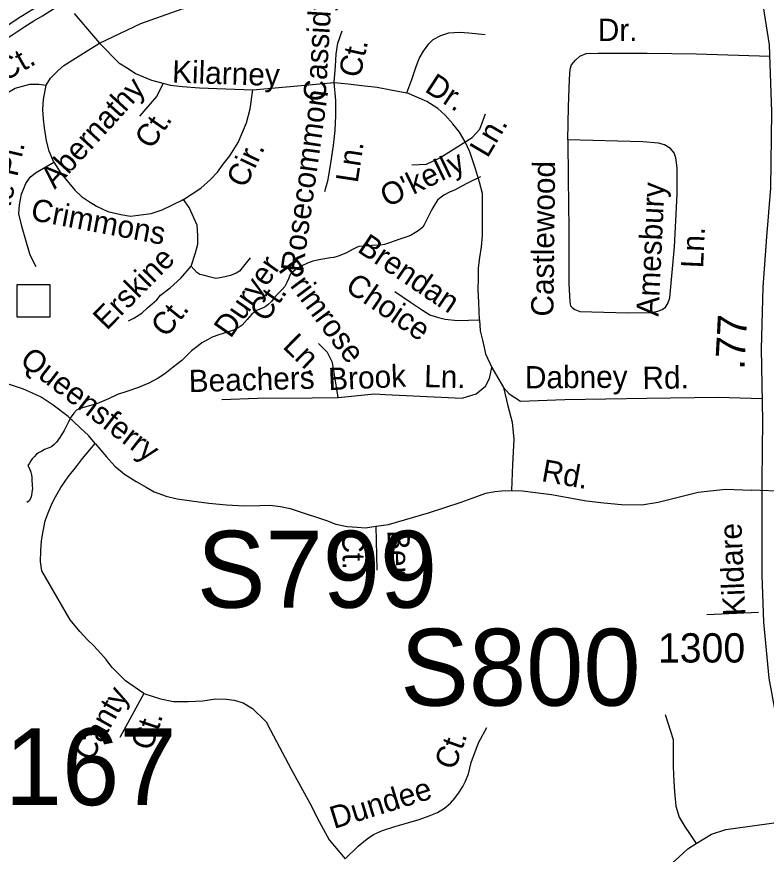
# Model space of a CAD drawing. Extents: x 2001466 to 2224147, y 644118 to 847247.
# Drawn here: x 2061248 to 2064444, y 726812 to 730386 of the extents above; entities that cross this region are included whole.
import ezdxf

# ---------------------------------------------------------------- set-up
doc = ezdxf.new("R2010")
doc.units = 0
for name, color, linetype in [('Exist Hydrographic Misc Water Feature', 7, 'Continuous'), ('Exist Road Non-System Structure Non-Sys Other Attributed CELL', 7, 'Continuous'), ('Exist Road Non-System Type 51', 7, 'Continuous'), ('Exist Road Non-System Type 51 Label', 7, 'Continuous'), ('Exist Road Primary Interstate Structure Ovrhead Sign Number Label', 7, 'Continuous'), ('Exist Road Secondary Mileage Hundredths English Label', 7, 'Continuous'), ('Exist Road Secondary Structure Standard Bridge Number Label', 7, 'Continuous'), ('Exist Road Secondary Type 51 Label', 7, 'Continuous'), ('Exist Road Secondary Type 51 Number Label', 7, 'Continuous'), ('Exist Road Secondary Type 51 Undivided 4 Lane Attributed', 7, 'Continuous')]:
    doc.layers.add(name, color=color, linetype=linetype)

msp = doc.modelspace()

# ---------------------------------------------------------------- linework, layer by layer
at = {"layer": 'Exist Hydrographic Misc Water Feature'}
for points in [[(2063225.5, 729701.8), (2063175.6, 729677.7), (2063139.9, 729659.6), (2063117.4, 729647.6), (2063093.6, 729637.4), (2063069.6, 729623.6), (2063052, 729611.2), (2063041.7, 729603.5), (2063031.7, 729587.2), (2063017.9, 729563.3), (2063001.9, 729531.2), (2062985.7, 729497.2), (2062979.8, 729487.1), (2062964.2, 729475.3), (2062948, 729465.1), (2062930.4, 729453.3), (2062920.3, 729449.1), (2062878.1, 729435.2), (2062838.3, 729421), (2062816.2, 729413), (2062800, 729411), (2062762.2, 729409), (2062726.4, 729406.7), (2062706.5, 729404.9), (2062696.4, 729400.7), (2062680.2, 729392.6), (2062654.4, 729378.7), (2062636.5, 729370.4), (2062618.5, 729364.6), (2062600, 729358.5), (2062586.1, 729356.6), (2062544.3, 729350.3), (2062510.2, 729342.5), (2062488.5, 729334.4), (2062464.3, 729322.3), (2062438.5, 729306.3), (2062422.3, 729294.2), (2062414.7, 729286), (2062408.5, 729270.3), (2062400.3, 729252.1), (2062390.7, 729234.1), (2062380.6, 729222.2), (2062360.7, 729202.1), (2062346.4, 729186), (2062334.9, 729169.9), (2062318.5, 729156.2), (2062307, 729148.2), (2062296.6, 729142.1), (2062270.7, 729131.8), (2062265, 729127.8), (2062250.6, 729115.8), (2062230.9, 729094.1), (2062209, 729069.8), (2062193, 729058), (2062177.2, 729049.9), (2062147.1, 729039.8), (2062109.4, 729027.7), (2062081.3, 729017.7), (2062061, 729007.5), (2062037.4, 728993.6), (2062021.2, 728981.4), (2061992.9, 728959.3), (2061951.5, 728919.4), (2061915.4, 728889.6), (2061879.7, 728861.3), (2061851.6, 728843.3), (2061811.8, 728821.3), (2061767.5, 728803.2), (2061717.7, 728786.9), (2061677.5, 728773.1), (2061639.6, 728754.9), (2061609.6, 728742.9), (2061585.9, 728732.7), (2061547.5, 728722.7), (2061515.7, 728712.5), (2061503.6, 728706.6), (2061491.9, 728694.6), (2061479.8, 728678.5), (2061468.2, 728656.4), (2061449.9, 728620.6), (2061432.1, 728590.4), (2061418.1, 728570.7), (2061407.9, 728560.5), (2061396, 728550.5), (2061381.8, 728544.5), (2061366.4, 728538.4), (2061354.4, 728532.5), (2061343.9, 728526.3), (2061332, 728518.4), (2061322.2, 728508.1), (2061314.2, 728498.4), (2061308.2, 728490.4), (2061302.3, 728480.3), (2061295.5, 728470)], [(2061295.5, 728470), (2061302.5, 728458.4), (2061308.4, 728442.5), (2061310.3, 728430.5), (2061312.3, 728420.4), (2061312.7, 728412.3), (2061312.7, 728402.1), (2061314.4, 728394.2), (2061314.4, 728384.4), (2061314.6, 728372.2), (2061312.7, 728356.3), (2061310.3, 728342.4), (2061308.6, 728332.1), (2061300.8, 728320.3), (2061290.4, 728312.2)]]:
    msp.add_lwpolyline(points, dxfattribs=at)
at = {"layer": 'Exist Road Non-System Structure Non-Sys Other Attributed CELL'}
msp.add_lwpolyline([(2061250.2, 729242.3), (2061389.2, 729242.3), (2061389.2, 729103.3), (2061250.2, 729103.3)], close=True, dxfattribs=at)
at = {"layer": 'Exist Road Non-System Type 51'}
for p, q in [((2064589.7, 728356.7), (2064381.5, 728366)), ((2062779.1, 728211.6), (2062783.1, 728024.1)), ((2064190.5, 727835.1), (2064410.7, 727844.4)), ((2061790, 727498.3), (2061688.3, 727310.5))]:
    msp.add_line(p, q, dxfattribs=at)
for points in [[(2060512.3, 730066), (2060518.9, 730067.7), (2060574.8, 730082.7), (2060609.4, 730093.6), (2060661.8, 730108.9), (2060774.5, 730141.4), (2060811.1, 730153.6), (2060933.9, 730197.4), (2061021.9, 730236.1), (2061143.6, 730306.6), (2061205.8, 730346.8), (2061258.5, 730382.5), (2061298.2, 730406.8), (2061335.6, 730428.8), (2061441.4, 730494.5)], [(2060540.4, 730026.8), (2060587.4, 730039.4), (2060622.4, 730050.4), (2060674.4, 730065.5), (2060787.9, 730098.3), (2060825.8, 730111), (2060950.5, 730155.4), (2061042.4, 730195.8), (2061167.2, 730268.1), (2061230.7, 730309.1), (2061282.9, 730344.6), (2061321.4, 730368.1), (2061358, 730389.7), (2061463.1, 730456.5)], [(2061601.3, 730273.1), (2061777.4, 730356.7), (2061953.5, 730419.1), (2062094.4, 730446.2), (2062192, 730448.9), (2062278.7, 730443.5)], [(2061493.6, 730399.6), (2061550.5, 730332.1), (2061601.3, 730273.1)], [(2062601.9, 730104.6), (2062607.3, 730174.5), (2062610.4, 730226.4), (2062617.3, 730272.3), (2062636.4, 730325.9)], [(2062911.4, 730060.6), (2062933.1, 730117.6), (2062949.3, 730169.5), (2062964, 730207.2), (2062982.7, 730238.8), (2063005.3, 730270.4), (2063023.7, 730288), (2063056, 730305.3), (2063090.3, 730316.6), (2063136.3, 730319.7), (2063176.3, 730316.9), (2063246.1, 730309.4)], [(2061373.6, 730093.7), (2061392.3, 730123.3), (2061424.9, 730156.7), (2061449.4, 730178.2), (2061498, 730209.2), (2061601.3, 730273.1)], [(2061601.3, 730273.1), (2061683.6, 730189.4), (2061723.1, 730164.6), (2061754.7, 730143.9), (2061788.4, 730129.2), (2061822.1, 730114.6), (2061903.6, 730092.9)], [(2063598.5, 729860.7), (2063601.4, 730000.6), (2063605.8, 730118.5), (2063608.7, 730162.5), (2063613.1, 730180.4), (2063631.5, 730200), (2063649.8, 730217.6), (2063676.1, 730229.1), (2063728.1, 730230), (2063936.1, 730229.8), (2064146.1, 730227.5), (2064459.8, 730217.3)], [(2061062, 729979.8), (2061089.1, 730001.5), (2061127.1, 730020.5), (2061159.6, 730039.5), (2061202.9, 730058.5), (2061240.9, 730080.2), (2061303.7, 730097.2), (2061341.7, 730098.4), (2061373.6, 730093.7)], [(2061406.9, 729765), (2061385.9, 729811.5), (2061374.8, 729855.7), (2061365.9, 729911.9), (2061362.7, 729947.9), (2061359.5, 729990), (2061362.4, 730032), (2061373.6, 730093.7)], [(2061773.2, 729961.6), (2061845.1, 730044.9), (2061873.1, 730101)], [(2061903.6, 730092.9), (2061955.5, 730087.8), (2062027.4, 730082.4), (2062101.4, 730078.8), (2062255.3, 730073.7)], [(2062255.3, 730073.7), (2062365.5, 730083.4), (2062509.7, 730096.5), (2062601.9, 730104.6)], [(2062562.4, 729639.4), (2062575.5, 729691.1), (2062586.9, 729760.9), (2062598.4, 729836.7), (2062605.7, 729900.5), (2062609, 729964.5), (2062608.4, 730028.5), (2062601.9, 730104.6)], [(2062601.9, 730104.6), (2062661.8, 730099.4), (2062719.7, 730092.2), (2062785.5, 730084.9), (2062843.3, 730073.7), (2062911.4, 730060.6)], [(2061958.7, 729605.1), (2062032.8, 729654.5), (2062074.4, 729691.5), (2062103.7, 729722.4), (2062128.3, 729756.3), (2062156.1, 729791.8), (2062192.7, 729849), (2062228.4, 729932.2), (2062243.6, 729991.9), (2062255.3, 730073.7)], [(2063221.2, 729091.9), (2063218.7, 729166), (2063215.9, 729222), (2063216.9, 729270), (2063217.8, 729314), (2063222.7, 729357.9), (2063229.6, 729403.7), (2063233.8, 729452.7), (2063233.8, 729485.3), (2063233.8, 729520.5), (2063233.8, 729569.3), (2063233.8, 729631.7), (2063221.3, 729679.9), (2063204.4, 729736.3), (2063179.9, 729808.8), (2063160.8, 729851.2), (2063135.6, 729893.7), (2063108.3, 729928.2), (2063075.1, 729964.9), (2063043.7, 729993.6), (2062996.3, 730024.5), (2062911.4, 730060.6)], [(2062933.1, 729754.2), (2062995.4, 729757), (2063052.3, 729784.1), (2063190.5, 729870.8), (2063223, 729906.1), (2063247.4, 729971.2)], [(2063598.5, 729860.7), (2063599.1, 729694.7), (2063602.7, 729478.6), (2063602, 729246.6), (2063606.4, 729168.5), (2063610, 729152.4), (2063615.9, 729144.3), (2063627.7, 729136), (2063649.5, 729127.6), (2063853.4, 729121.4), (2063951.5, 729123.4), (2063981.6, 729128.8), (2063999.7, 729136.4), (2064013.9, 729146.1), (2064024.2, 729161.9), (2064032.7, 729185.8), (2064053.2, 729403.4), (2064063.8, 729629.1), (2064064.1, 729741.1), (2064059, 729783.3), (2064051.4, 729805.4), (2064035.8, 729823.7), (2064010.1, 729838.3), (2063984.3, 729846.8), (2063918.4, 729852.1), (2063598.5, 729860.7)], [(2061330.3, 729318.8), (2061305.9, 729367.6), (2061286.9, 729432.7), (2061270.7, 729486.9), (2061257.1, 729544.9), (2061259.8, 729582.9), (2061268, 729629), (2061286.9, 729674), (2061305.9, 729701.1), (2061327.6, 729720.1), (2061406.9, 729765)], [(2061406.9, 729765), (2061436, 729718.4), (2061496.2, 729645.2), (2061524, 729619), (2061557.9, 729595.9), (2061588.7, 729577.4), (2061636.5, 729554.2), (2061692, 729541.9), (2061733.7, 729534.2), (2061821.5, 729546.5), (2061867.8, 729561.9), (2061906.3, 729580.4), (2061958.7, 729605.1), (2061937.2, 729594.3)], [(2061991.5, 729321.5), (2062011, 729378.7), (2062019.8, 729414.5), (2062020.6, 729452.5), (2062017.5, 729496.5), (2061983.4, 729571.2), (2061958.7, 729605.1)], [(2062244, 729356.7), (2062210, 729313.6), (2062197.7, 729299.7), (2062183.3, 729291.1), (2062159.1, 729281.6), (2062122.9, 729272.4), (2062096.8, 729268.9), (2062068.9, 729275.5), (2062049.1, 729281.9), (2062029.4, 729286.2), (2062015.8, 729294.4), (2061991.5, 729321.5)], [(2061724.4, 729088.3), (2061747.3, 729100), (2061781.8, 729121.3), (2061806.2, 729142.8), (2061845.1, 729177.8), (2061861.4, 729196.8), (2061902, 729229.3), (2061948.1, 729270), (2061991.5, 729321.5)], [(2062859.7, 729213.3), (2062926.8, 729167.9), (2062978.1, 729132.9), (2063009.7, 729114.2), (2063041.5, 729103.6), (2063075.3, 729094.9), (2063127.2, 729089.8), (2063221.2, 729091.9)], [(2063221.2, 729091.9), (2063224.3, 729045.8), (2063233.5, 729005.6), (2063240.8, 728973.5), (2063247.4, 728947.8), (2063274.5, 728888.2), (2063298.9, 728844.8), (2063323.3, 728804.1), (2063347.6, 728777), (2063396.1, 728745)], [(2062618.7, 728760.8), (2062594.4, 728909.9), (2062572.7, 728953.3), (2062534.7, 728991.2)], [(2063206.7, 728777), (2063247.4, 728809.6), (2063263.6, 728842.1), (2063274.5, 728888.2)], [(2061582.3, 728564), (2061555, 728596.6), (2061517.7, 728633.4), (2061466.7, 728680.4), (2061403.6, 728727.7), (2061352.4, 728762.8), (2061314.7, 728779.5), (2061277, 728796.3), (2061182.7, 728827.8), (2061091.9, 728839.9), (2061007.2, 728833.9)], [(2063323.3, 728804.1), (2063342, 728725.6), (2063361.1, 728655.6), (2063367.5, 728582.3), (2063362.7, 728475.5), (2063358.3, 728363.7)], [(2062618.7, 728760.8), (2062773.2, 728777), (2062819.3, 728774.3), (2063147.1, 728758), (2063206.7, 728777)], [(2062122.9, 728752.6), (2062274.6, 728758), (2062508.3, 728759.1), (2062618.7, 728760.8)], [(2063396.1, 728745), (2063586, 728752.3), (2063934.4, 728758.5), (2064239.7, 728761.6), (2064427.4, 728756.2)], [(2061790, 727498.3), (2061711.8, 727551.1), (2061653.1, 727609.8), (2061629.6, 727643.1), (2061606.2, 727668.5), (2061577.5, 727700.5), (2061549.5, 727726.5), (2061517.4, 727762.5), (2061475.2, 727812.4), (2061355.2, 728021.5), (2061350, 728060.8), (2061350.9, 728106.8), (2061353.8, 728148.7), (2061360.7, 728190.6), (2061369.6, 728234.4), (2061382.2, 728268.1), (2061399.1, 728309.8), (2061413.7, 728337.5), (2061436.5, 728377), (2061467.4, 728422.4), (2061502.3, 728465.7), (2061529, 728501.1), (2061582.3, 728564)], [(2061582.3, 728564), (2061631.1, 728507), (2061666.4, 728468.3), (2061707.6, 728433.5), (2061757, 728402.5), (2061800.5, 728377.6), (2061834.1, 728358.9), (2061885.7, 728339.8), (2061931.5, 728328.9), (2061993.3, 728319.6), (2062067.1, 728310.1), (2062143, 728302.6), (2062218.9, 728299), (2062284.9, 728299.7), (2062327, 728300.8), (2062372.9, 728295.9), (2062414.7, 728287), (2062474.3, 728267.8), (2062529.9, 728248.7), (2062569.6, 728235.8), (2062609.3, 728221), (2062657.1, 728210), (2062699.1, 728207.2), (2062735, 728204.5), (2062779.1, 728211.6)], [(2062779.1, 728211.6), (2062833.3, 728218.4), (2063004.3, 728269), (2063143.3, 728314.1), (2063205.7, 728336.8), (2063248, 728352), (2063286.2, 728359.2), (2063316.3, 728362.6), (2063358.3, 728363.7), (2063404.3, 728362.8), (2063460.1, 728355.6), (2063527.9, 728346.2), (2063591.7, 728334.9), (2063677.4, 728319.2), (2063751.2, 728311.7), (2063827.1, 728304.1), (2063913, 728302.4), (2063983.8, 728313.5), (2064153.4, 728356.7), (2064270.5, 728369.1), (2064381.5, 728366)], [(2061790, 727498.3), (2061860.4, 727474.8), (2061917.1, 727463.1), (2061979.6, 727463.1), (2062042.2, 727467), (2062095, 727474.8), (2062141.9, 727472.9), (2062175.2, 727468.9), (2062214.3, 727457.2), (2062253.4, 727433.7), (2062271, 727416.1), (2062292.5, 727396.5), (2062312, 727377), (2062329.6, 727341.8), (2062418, 727175.1), (2062498.4, 727029.9), (2062537.3, 726952), (2062580.3, 726873.8), (2062648.7, 726791.6)], [(2064013.2, 727408.3), (2064046.7, 727301.6), (2064046.7, 727185.4), (2064049.6, 727121.5), (2064052.5, 727077.9), (2064058.4, 727016.9), (2064072.9, 726970.5), (2064099, 726926.9), (2064116.4, 726900.8), (2064145.4, 726857.2)], [(2062648.7, 726791.6), (2062704.6, 726845.6), (2062742.5, 726877.7), (2062769.1, 726895.9), (2062808.4, 726913.7), (2062860.3, 726929.9), (2062920.3, 726947.9), (2062964.2, 726960), (2063006.5, 726976.1), (2063042.2, 726990.2), (2063072.1, 727008.2), (2063098, 727030.2), (2063116.6, 727050.9), (2063132.1, 727072.1), (2063150, 727100.2), (2063161.9, 727124.3), (2063173.9, 727154.3), (2063186.3, 727202.8), (2063217.7, 727286.6), (2063252.9, 727353.1)], [(2064145.4, 726857.2), (2064210.6, 726897.6), (2064272.2, 726917.2), (2064549.3, 726956.5)], [(2063976.4, 726714.2), (2064071.9, 726798.8), (2064110.3, 726834.5), (2064145.4, 726857.2)]]:
    msp.add_lwpolyline(points, dxfattribs=at)
at = {"layer": 'Exist Road Secondary Type 51 Undivided 4 Lane Attributed'}
msp.add_lwpolyline([(2064931, 725678.7), (2064855.5, 725977.2), (2064779.9, 726278.3), (2064722, 726500.5), (2064657.6, 726683.3), (2064572.3, 726928.1), (2064517.6, 727230.8), (2064456.5, 727562.5), (2064433.9, 727801.7), (2064427.5, 728003), (2064427.5, 728406.3), (2064429.1, 728662.4), (2064423.5, 728968.8), (2064431.5, 729231.2), (2064446.8, 729445.8), (2064463.7, 729653.5), (2064468.5, 729980), (2064458.1, 730265.1), (2064409.8, 730573.5), (2064374.7, 730823.3)], dxfattribs=at)

# ---------------------------------------------------------------- texts
at = {"layer": 'Exist Road Non-System Type 51 Label'}
for s, rotation, p in [('Cassidy', 86.6173, (2062564.7, 730022.5)), ('Dr.', 359.9304, (2063725.9, 730282.3)), ('Ct.', 77.5436, (2062712.1, 730121.3)), ('Carmel Ct.', 29.4406, (2060807.5, 729888.2)), ('Kilarney', 358.0843, (2061909.4, 730104.8)), ('Abernathy', 47.6534, (2061410.5, 729646.6)), ('Dr.', 326.8203, (2062983.2, 730069.7)), ('Rosecommon', 82.0035, (2062467.3, 729291.6)), ('Ct.', 55.1393, (2061821.8, 729815.6)), ('Ln.', 59.4787, (2063255.6, 729779.2)), ('Bourke Pl.', 76.9408, (2061151.1, 729272.8)), ('Ln.', 81.3312, (2062701.8, 729673.5)), ('Cir.', 64.5238, (2062223.4, 729650.2)), ("O'kelly", 25.769, (2062827.4, 729570.9)), ('Castlewood', 89.3327, (2063536.4, 729105.9)), ('Amesbury', 87.3079, (2063984.5, 729105.3)), ('Crimmons', 349.3644, (2061303.7, 729518.7)), ('Brendan', 325.9224, (2062695.8, 729385.9)), ('Ln.', 87.3079, (2064174.9, 729311.1)), ('Erskine', 45.4645, (2061631.8, 729044.2)), ('Duryer', 55.1361, (2062159.9, 729009.8)), ('Primrose', 306.5691, (2062360.3, 729306.1)), ('Choice', 325.6511, (2062643.3, 729220.5)), ('Ct.', 55.1361, (2062311.5, 729078.1)), ('Ct.', 50.9571, (2061885.4, 729012.5)), ('Ln.', 315.6266, (2062378.2, 728975.3)), ('Queensferry', 322.2978, (2061256, 728908.3)), ('Beachers', 1.6408, (2061982.9, 728783.4)), ('Brook', 2.5976, (2062578.3, 728791.8)), ('Ln.', 358.4437, (2062984.5, 728805.4)), ('Dabney', 0.3978, (2063415.4, 728799.5)), ('Rd.', 0.9499, (2063917, 728796.7)), ('Rd.', 349.9465, (2063482, 728404.4)), ('Ct.', 271.211, (2062635.4, 728187.8)), ('Ber', 271.211, (2062828.7, 728193.9)), ('Canty', 60.6101, (2061565.5, 727202.8)), ('Ct.', 71.738, (2061822.4, 727249.5)), ('Ct.', 70.1505, (2063115.4, 727167.2)), ('Dundee', 17.2674, (2062601, 726919.4))]:
    msp.add_text(s, height=95, rotation=rotation, dxfattribs=at).set_placement(p)
at = {"layer": 'Exist Road Primary Interstate Structure Ovrhead Sign Number Label'}
for s, p in [('S799', (2062016.2, 727863.8)), ('S800', (2062883.7, 727445.8))]:
    msp.add_text(s, height=328.08, dxfattribs=at).set_placement(p)
at = {"layer": 'Exist Road Secondary Mileage Hundredths English Label'}
msp.add_text('.77', height=125, rotation=86.9074, dxfattribs=at).set_placement((2064350.6, 728878.2))
at = {"layer": 'Exist Road Secondary Structure Standard Bridge Number Label'}
msp.add_text('167', height=328.08, dxfattribs=at).set_placement((2061197.3, 727021.3))
at = {"layer": 'Exist Road Secondary Type 51 Label'}
msp.add_text('Kildare', height=95, rotation=92.5131, dxfattribs=at).set_placement((2064355.5, 727831.8))
at = {"layer": 'Exist Road Secondary Type 51 Number Label'}
msp.add_text('1300', height=125, dxfattribs=at).set_placement((2063982.5, 727629.9))

doc.saveas('drawing.dxf')
